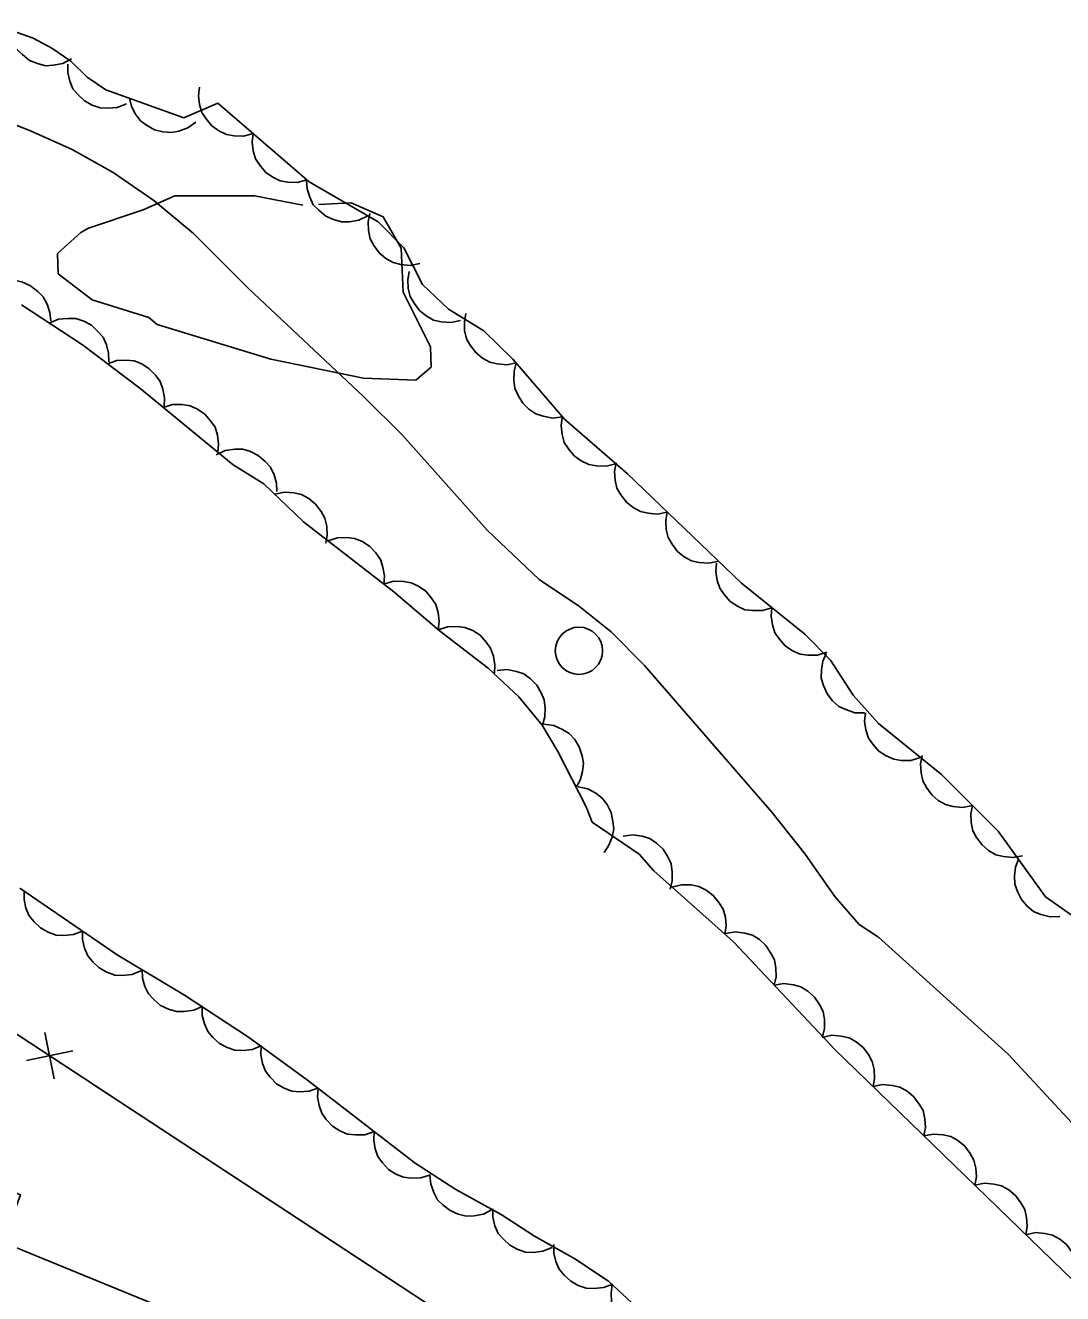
# Model space of a CAD drawing. Extents: x 336540 to 340074, y 5572036 to 5573747.
# Drawn here: x 338429.4 to 338473.3, y 5573031.2 to 5573084.9 of the extents above; entities that cross this region are included whole.
import ezdxf

# ---------------------------------------------------------------- set-up
doc = ezdxf.new("R2010")
doc.units = 0
for name, color, linetype in [('Niveau 2', 7, 'Continuous'), ('Niveau 22', 7, 'Continuous'), ('Niveau 31', 7, 'Continuous'), ('Niveau 36', 7, 'Continuous'), ('Niveau 37', 7, 'Continuous'), ('Niveau 44', 7, 'Continuous')]:
    doc.layers.add(name, color=color, linetype=linetype)

msp = doc.modelspace()

# ---------------------------------------------------------------- linework, layer by layer
at = {"layer": 'Niveau 2'}
msp.add_lwpolyline([(338441.77, 5573077.33), (338443.15, 5573077.4), (338444.51, 5573076.8), (338445.27, 5573075.48), (338445.36, 5573073.62), (338446.51, 5573071.31), (338446.54, 5573070.45), (338445.89, 5573069.9), (338443.68, 5573069.98), (338439.75, 5573070.78), (338434.94, 5573072.25), (338434.59, 5573072.54), (338432.18, 5573073.29), (338430.75, 5573074.4), (338430.72, 5573075.25), (338431.7, 5573076.14), (338432.03, 5573076.33), (338434.35, 5573077.11), (338435.69, 5573077.7), (338439.06, 5573077.7), (338441.11, 5573077.3)], dxfattribs=at)
at = {"layer": 'Niveau 22'}
msp.add_lwpolyline([(338477.42, 5573034.43), (338470.99, 5573041.36), (338465.49, 5573046.32), (338464.67, 5573046.86), (338463.63, 5573048.04), (338462.38, 5573049.83), (338460.97, 5573051.61), (338455.57, 5573057.82), (338454.16, 5573059.25), (338452.83, 5573060.32), (338451.11, 5573061.46), (338448.92, 5573063.54), (338445.33, 5573067.56), (338443.68, 5573069.21), (338438.8, 5573073.78), (338436.48, 5573076.1), (338434.8, 5573077.5), (338433.08, 5573078.68), (338431.34, 5573079.65), (338429.58, 5573080.44), (338426.9, 5573081.51)], dxfattribs=at)
at = {"layer": 'Niveau 31'}
msp.add_lwpolyline([(338396.67, 5573037.76), (338403.12, 5573035.61), (338405.64, 5573042.49), (338420.69, 5573036.76), (338421.35, 5573038.78), (338429.15, 5573035.41), (338428.4, 5573033.41), (338438.43, 5573029.31), (338438.01, 5573028.34), (338441.42, 5573026.83), (338434.52, 5573010.44), (338431.22, 5573011.75), (338430.95, 5573011.08), (338398.42, 5573025.01), (338401.1, 5573031.71), (338397.24, 5573032.58), (338396.67, 5573037.76)], dxfattribs=at)
at = {"layer": 'Niveau 36'}
msp.add_circle((338452.799, 5573058.441), 1, dxfattribs=at)
at = {"layer": 'Niveau 37'}
for p, q in [((338430.58, 5573040.32), (338430.18, 5573042.28)), ((338429.4, 5573041.1), (338431.36, 5573041.51))]:
    msp.add_line(p, q, dxfattribs=at)
for points in [[(338372.74, 5572997.85), (338351.73, 5573027.71), (338394.96, 5573058.39), (338399.48, 5573061.57), (338462.37, 5573020.32), (338442.92, 5572996.56)], [(338432.05, 5573040.21), (338440.41, 5573034.72)], [(338440.41, 5573034.72), (338448.77, 5573029.24)]]:
    msp.add_lwpolyline(points, dxfattribs=at)
at = {"layer": 'Niveau 44'}
for points in [[(338431.31, 5573083.49), (338430.94, 5573083.3), (338430.54, 5573083.22), (338430.21, 5573083.2), (338429.87, 5573083.29), (338429.53, 5573083.43), (338429.23, 5573083.67), (338428.99, 5573083.89), (338428.83, 5573084.2), (338428.71, 5573084.55), (338428.67, 5573084.91)], [(338475.44, 5573046.01), (338472.56, 5573048.03), (338470.55, 5573050.81), (338468.15, 5573053.2), (338465.48, 5573055.37), (338464.41, 5573056.57), (338463.46, 5573058.04), (338462.36, 5573059.14), (338459.68, 5573061.3), (338454.85, 5573065.93), (338452.19, 5573068.24), (338450, 5573070.78), (338448.77, 5573071.98), (338447.28, 5573072.9), (338446.18, 5573073.95), (338445.39, 5573075.5), (338444.3, 5573076.59), (338441.37, 5573078.29), (338437.51, 5573081.62), (338436.06, 5573081), (338432.77, 5573082.18), (338431.97, 5573082.72), (338431.28, 5573083.39), (338430.48, 5573083.94), (338429.68, 5573084.37), (338428.77, 5573084.69)], [(338433.64, 5573081.59), (338433.25, 5573081.44), (338432.85, 5573081.4), (338432.52, 5573081.42), (338432.18, 5573081.53), (338431.86, 5573081.71), (338431.58, 5573081.98), (338431.37, 5573082.23), (338431.24, 5573082.55), (338431.15, 5573082.91), (338431.15, 5573083.27)], [(338439.01, 5573080.33), (338438.6, 5573080.22), (338438.2, 5573080.23), (338437.87, 5573080.29), (338437.55, 5573080.44), (338437.25, 5573080.66), (338437.01, 5573080.95), (338436.83, 5573081.22), (338436.73, 5573081.56), (338436.69, 5573081.93), (338436.73, 5573082.29)], [(338436.58, 5573080.81), (338436.24, 5573080.57), (338435.86, 5573080.43), (338435.54, 5573080.37), (338435.18, 5573080.4), (338434.83, 5573080.49), (338434.49, 5573080.68), (338434.23, 5573080.87), (338434.02, 5573081.15), (338433.85, 5573081.48), (338433.76, 5573081.83)], [(338441.28, 5573078.37), (338440.87, 5573078.26), (338440.47, 5573078.27), (338440.14, 5573078.33), (338439.83, 5573078.48), (338439.53, 5573078.7), (338439.28, 5573078.99), (338439.1, 5573079.26), (338439.01, 5573079.6), (338438.96, 5573079.97), (338439.01, 5573080.33)], [(338443.86, 5573076.85), (338443.48, 5573076.66), (338443.08, 5573076.6), (338442.75, 5573076.59), (338442.41, 5573076.69), (338442.08, 5573076.84), (338441.78, 5573077.09), (338441.55, 5573077.32), (338441.4, 5573077.64), (338441.29, 5573077.99), (338441.26, 5573078.35)], [(338446.06, 5573074.83), (338445.65, 5573074.75), (338445.25, 5573074.79), (338444.93, 5573074.87), (338444.62, 5573075.05), (338444.34, 5573075.28), (338444.12, 5573075.6), (338443.96, 5573075.88), (338443.89, 5573076.23), (338443.87, 5573076.6), (338443.94, 5573076.95)], [(338447.78, 5573072.42), (338447.37, 5573072.34), (338446.96, 5573072.37), (338446.64, 5573072.44), (338446.33, 5573072.61), (338446.05, 5573072.84), (338445.82, 5573073.15), (338445.65, 5573073.43), (338445.57, 5573073.77), (338445.55, 5573074.14), (338445.61, 5573074.5)], [(338427.8, 5573073.85), (338428.17, 5573074.04), (338428.57, 5573074.11), (338428.9, 5573074.12), (338429.24, 5573074.04), (338429.58, 5573073.89), (338429.88, 5573073.65), (338430.11, 5573073.42), (338430.28, 5573073.11), (338430.39, 5573072.76), (338430.43, 5573072.4)], [(338429.19, 5573073.08), (338431.78, 5573071.39), (338434.2, 5573069.56), (338438.15, 5573066.31), (338439.46, 5573065.51), (338441.13, 5573063.9), (338444.96, 5573060.93), (338446.88, 5573059.3), (338448.95, 5573057.7), (338450.26, 5573056.49), (338451.24, 5573055.3), (338451.9, 5573054.18), (338453.1, 5573051.84), (338453.36, 5573051.19), (338455.35, 5573049.83), (338455.97, 5573049.13), (338459.34, 5573046.13), (338463.63, 5573041.57), (338474.21, 5573031.32)], [(338450.16, 5573070.63), (338449.75, 5573070.54), (338449.34, 5573070.58), (338449.02, 5573070.65), (338448.71, 5573070.83), (338448.43, 5573071.06), (338448.2, 5573071.37), (338448.04, 5573071.65), (338447.96, 5573072), (338447.95, 5573072.37), (338448.01, 5573072.72)], [(338430.37, 5573072.31), (338430.76, 5573072.47), (338431.16, 5573072.51), (338431.49, 5573072.5), (338431.83, 5573072.39), (338432.15, 5573072.22), (338432.43, 5573071.96), (338432.65, 5573071.71), (338432.79, 5573071.39), (338432.88, 5573071.03), (338432.89, 5573070.67)], [(338432.83, 5573070.59), (338433.23, 5573070.73), (338433.64, 5573070.74), (338433.96, 5573070.71), (338434.29, 5573070.58), (338434.6, 5573070.38), (338434.87, 5573070.1), (338435.06, 5573069.84), (338435.18, 5573069.51), (338435.25, 5573069.14), (338435.23, 5573068.78)], [(338452.1, 5573068.34), (338451.69, 5573068.29), (338451.29, 5573068.37), (338450.97, 5573068.47), (338450.68, 5573068.67), (338450.42, 5573068.92), (338450.22, 5573069.25), (338450.08, 5573069.55), (338450.04, 5573069.9), (338450.05, 5573070.27), (338450.14, 5573070.61)], [(338435.19, 5573068.74), (338435.59, 5573068.86), (338436, 5573068.86), (338436.33, 5573068.81), (338436.65, 5573068.66), (338436.95, 5573068.46), (338437.2, 5573068.17), (338437.39, 5573067.9), (338437.49, 5573067.56), (338437.54, 5573067.19), (338437.51, 5573066.84)], [(338454.35, 5573066.36), (338453.95, 5573066.25), (338453.54, 5573066.27), (338453.22, 5573066.32), (338452.9, 5573066.48), (338452.6, 5573066.69), (338452.36, 5573066.99), (338452.18, 5573067.26), (338452.09, 5573067.6), (338452.04, 5573067.97), (338452.09, 5573068.33)], [(338437.44, 5573066.74), (338437.82, 5573066.92), (338438.23, 5573066.97), (338438.56, 5573066.97), (338438.89, 5573066.87), (338439.22, 5573066.7), (338439.51, 5573066.45), (338439.74, 5573066.21), (338439.89, 5573065.89), (338439.99, 5573065.54), (338440, 5573065.18)], [(338456.54, 5573064.31), (338456.13, 5573064.22), (338455.73, 5573064.26), (338455.4, 5573064.33), (338455.1, 5573064.5), (338454.81, 5573064.73), (338454.58, 5573065.04), (338454.41, 5573065.32), (338454.34, 5573065.66), (338454.31, 5573066.03), (338454.37, 5573066.39)], [(338439.92, 5573065.07), (338440.33, 5573065.15), (338440.73, 5573065.12), (338441.05, 5573065.05), (338441.36, 5573064.88), (338441.65, 5573064.64), (338441.88, 5573064.34), (338442.04, 5573064.05), (338442.12, 5573063.71), (338442.14, 5573063.34), (338442.08, 5573062.99)], [(338458.71, 5573062.23), (338458.3, 5573062.15), (338457.89, 5573062.18), (338457.57, 5573062.25), (338457.26, 5573062.42), (338456.97, 5573062.65), (338456.75, 5573062.96), (338456.58, 5573063.24), (338456.5, 5573063.58), (338456.48, 5573063.95), (338456.54, 5573064.31)], [(338442.17, 5573063.09), (338442.57, 5573063.22), (338442.97, 5573063.23), (338443.3, 5573063.19), (338443.63, 5573063.06), (338443.94, 5573062.86), (338444.2, 5573062.58), (338444.39, 5573062.31), (338444.5, 5573061.98), (338444.56, 5573061.61), (338444.54, 5573061.25)], [(338460.97, 5573060.26), (338460.57, 5573060.14), (338460.16, 5573060.14), (338459.83, 5573060.18), (338459.51, 5573060.33), (338459.2, 5573060.53), (338458.95, 5573060.82), (338458.76, 5573061.09), (338458.65, 5573061.42), (338458.6, 5573061.79), (338458.63, 5573062.15)], [(338444.56, 5573061.27), (338444.96, 5573061.39), (338445.37, 5573061.38), (338445.69, 5573061.32), (338446.01, 5573061.17), (338446.31, 5573060.96), (338446.56, 5573060.67), (338446.74, 5573060.4), (338446.84, 5573060.06), (338446.88, 5573059.69), (338446.84, 5573059.33)], [(338463.3, 5573058.38), (338462.9, 5573058.26), (338462.5, 5573058.26), (338462.17, 5573058.3), (338461.85, 5573058.44), (338461.54, 5573058.65), (338461.29, 5573058.94), (338461.1, 5573059.2), (338460.99, 5573059.54), (338460.94, 5573059.91), (338460.97, 5573060.26)], [(338446.84, 5573059.33), (338447.24, 5573059.46), (338447.65, 5573059.47), (338447.97, 5573059.43), (338448.3, 5573059.3), (338448.61, 5573059.1), (338448.87, 5573058.81), (338449.06, 5573058.55), (338449.18, 5573058.22), (338449.24, 5573057.85), (338449.22, 5573057.49)], [(338464.9, 5573055.81), (338464.48, 5573055.82), (338464.1, 5573055.95), (338463.8, 5573056.09), (338463.54, 5573056.33), (338463.31, 5573056.62), (338463.16, 5573056.97), (338463.06, 5573057.28), (338463.07, 5573057.63), (338463.13, 5573058), (338463.27, 5573058.33)], [(338449.34, 5573057.61), (338449.76, 5573057.65), (338450.15, 5573057.57), (338450.47, 5573057.46), (338450.75, 5573057.25), (338451.01, 5573056.99), (338451.2, 5573056.66), (338451.33, 5573056.36), (338451.37, 5573056.01), (338451.35, 5573055.64), (338451.25, 5573055.29)], [(338467.26, 5573053.92), (338466.86, 5573053.8), (338466.45, 5573053.8), (338466.13, 5573053.85), (338465.81, 5573053.99), (338465.5, 5573054.2), (338465.25, 5573054.49), (338465.06, 5573054.75), (338464.95, 5573055.09), (338464.9, 5573055.46), (338464.93, 5573055.81)], [(338451.31, 5573055.33), (338451.73, 5573055.28), (338452.1, 5573055.11), (338452.38, 5573054.94), (338452.62, 5573054.68), (338452.81, 5573054.37), (338452.93, 5573054), (338452.99, 5573053.68), (338452.95, 5573053.33), (338452.85, 5573052.97), (338452.68, 5573052.66)], [(338469.46, 5573051.89), (338469.05, 5573051.81), (338468.65, 5573051.85), (338468.33, 5573051.93), (338468.02, 5573052.11), (338467.74, 5573052.34), (338467.52, 5573052.66), (338467.36, 5573052.94), (338467.29, 5573053.28), (338467.27, 5573053.65), (338467.34, 5573054.01)], [(338452.76, 5573052.69), (338453.17, 5573052.6), (338453.52, 5573052.41), (338453.79, 5573052.21), (338454, 5573051.93), (338454.16, 5573051.6), (338454.24, 5573051.22), (338454.28, 5573050.9), (338454.21, 5573050.55), (338454.07, 5573050.21), (338453.87, 5573049.91)], [(338471.59, 5573049.77), (338471.18, 5573049.69), (338470.78, 5573049.74), (338470.45, 5573049.81), (338470.15, 5573049.99), (338469.87, 5573050.23), (338469.64, 5573050.54), (338469.48, 5573050.82), (338469.41, 5573051.17), (338469.4, 5573051.54), (338469.46, 5573051.89)], [(338454.67, 5573050.6), (338455.08, 5573050.65), (338455.48, 5573050.59), (338455.8, 5573050.49), (338456.09, 5573050.3), (338456.36, 5573050.04), (338456.56, 5573049.72), (338456.7, 5573049.42), (338456.75, 5573049.07), (338456.75, 5573048.7), (338456.66, 5573048.35)], [(338473.17, 5573047.19), (338472.75, 5573047.18), (338472.36, 5573047.28), (338472.05, 5573047.41), (338471.78, 5573047.63), (338471.54, 5573047.91), (338471.37, 5573048.26), (338471.26, 5573048.56), (338471.24, 5573048.91), (338471.29, 5573049.28), (338471.41, 5573049.62)], [(338456.74, 5573048.44), (338457.15, 5573048.54), (338457.55, 5573048.53), (338457.88, 5573048.47), (338458.19, 5573048.31), (338458.49, 5573048.09), (338458.73, 5573047.79), (338458.91, 5573047.51), (338459, 5573047.17), (338459.03, 5573046.8), (338458.98, 5573046.45)], [(338456.41, 5573029.58), (338454.07, 5573031.75), (338452.65, 5573032.7), (338450.92, 5573033.67), (338449.51, 5573034.59), (338447.58, 5573035.64), (338445.86, 5573036.76), (338441.31, 5573040.27), (338438.8, 5573042.09), (338436.09, 5573043.87), (338433.25, 5573045.58), (338429.12, 5573048.39)], [(338431.78, 5573046.58), (338431.39, 5573046.43), (338430.99, 5573046.39), (338430.66, 5573046.41), (338430.32, 5573046.53), (338430, 5573046.71), (338429.73, 5573046.97), (338429.52, 5573047.22), (338429.38, 5573047.55), (338429.3, 5573047.91), (338429.3, 5573048.27)], [(338434.26, 5573044.89), (338433.87, 5573044.74), (338433.47, 5573044.7), (338433.14, 5573044.72), (338432.8, 5573044.84), (338432.48, 5573045.02), (338432.21, 5573045.28), (338432, 5573045.53), (338431.86, 5573045.86), (338431.78, 5573046.22), (338431.78, 5573046.58)], [(338459.01, 5573046.48), (338459.43, 5573046.54), (338459.83, 5573046.49), (338460.15, 5573046.4), (338460.45, 5573046.22), (338460.72, 5573045.97), (338460.93, 5573045.65), (338461.08, 5573045.36), (338461.14, 5573045.01), (338461.15, 5573044.64), (338461.07, 5573044.29)], [(338436.87, 5573043.4), (338436.49, 5573043.23), (338436.08, 5573043.17), (338435.75, 5573043.17), (338435.42, 5573043.27), (338435.08, 5573043.43), (338434.79, 5573043.68), (338434.57, 5573043.92), (338434.42, 5573044.23), (338434.32, 5573044.59), (338434.3, 5573044.95)], [(338461.07, 5573044.29), (338461.48, 5573044.36), (338461.88, 5573044.3), (338462.2, 5573044.22), (338462.5, 5573044.03), (338462.78, 5573043.78), (338462.99, 5573043.47), (338463.14, 5573043.18), (338463.2, 5573042.83), (338463.2, 5573042.46), (338463.12, 5573042.11)], [(338439.35, 5573041.73), (338438.97, 5573041.57), (338438.56, 5573041.52), (338438.23, 5573041.54), (338437.9, 5573041.65), (338437.58, 5573041.82), (338437.29, 5573042.08), (338437.08, 5573042.33), (338436.94, 5573042.65), (338436.85, 5573043.01), (338436.85, 5573043.37)], [(338463.1, 5573042.08), (338463.51, 5573042.17), (338463.91, 5573042.13), (338464.24, 5573042.06), (338464.54, 5573041.89), (338464.83, 5573041.65), (338465.06, 5573041.35), (338465.22, 5573041.06), (338465.3, 5573040.72), (338465.32, 5573040.35), (338465.26, 5573040)], [(338441.77, 5573039.94), (338441.37, 5573039.8), (338440.97, 5573039.78), (338440.64, 5573039.8), (338440.31, 5573039.93), (338439.99, 5573040.12), (338439.72, 5573040.39), (338439.52, 5573040.65), (338439.4, 5573040.98), (338439.33, 5573041.34), (338439.34, 5573041.7)], [(338444.13, 5573038.09), (338443.73, 5573037.96), (338443.33, 5573037.95), (338443, 5573037.99), (338442.68, 5573038.13), (338442.36, 5573038.32), (338442.1, 5573038.61), (338441.91, 5573038.87), (338441.8, 5573039.2), (338441.73, 5573039.57), (338441.76, 5573039.93)], [(338465.26, 5573040), (338465.66, 5573040.08), (338466.07, 5573040.05), (338466.39, 5573039.97), (338466.7, 5573039.8), (338466.98, 5573039.57), (338467.21, 5573039.26), (338467.38, 5573038.98), (338467.45, 5573038.63), (338467.47, 5573038.26), (338467.41, 5573037.91)], [(338446.51, 5573036.26), (338446.11, 5573036.13), (338445.7, 5573036.12), (338445.37, 5573036.16), (338445.05, 5573036.29), (338444.74, 5573036.49), (338444.48, 5573036.77), (338444.28, 5573037.04), (338444.17, 5573037.37), (338444.11, 5573037.73), (338444.13, 5573038.09)], [(338467.41, 5573037.91), (338467.82, 5573037.99), (338468.22, 5573037.96), (338468.55, 5573037.89), (338468.85, 5573037.71), (338469.14, 5573037.48), (338469.37, 5573037.17), (338469.53, 5573036.89), (338469.61, 5573036.55), (338469.63, 5573036.18), (338469.56, 5573035.82)], [(338449.13, 5573034.8), (338448.76, 5573034.6), (338448.36, 5573034.53), (338448.03, 5573034.51), (338447.69, 5573034.6), (338447.35, 5573034.75), (338447.05, 5573034.98), (338446.81, 5573035.21), (338446.65, 5573035.52), (338446.53, 5573035.87), (338446.49, 5573036.23)], [(338469.56, 5573035.82), (338469.97, 5573035.91), (338470.38, 5573035.87), (338470.7, 5573035.8), (338471.01, 5573035.63), (338471.29, 5573035.39), (338471.52, 5573035.08), (338471.69, 5573034.8), (338471.76, 5573034.46), (338471.78, 5573034.09), (338471.72, 5573033.73)], [(338451.66, 5573033.19), (338451.27, 5573033.03), (338450.87, 5573032.98), (338450.54, 5573032.99), (338450.21, 5573033.1), (338449.88, 5573033.28), (338449.6, 5573033.54), (338449.38, 5573033.78), (338449.24, 5573034.11), (338449.15, 5573034.47), (338449.15, 5573034.83)], [(338471.72, 5573033.73), (338472.13, 5573033.82), (338472.53, 5573033.78), (338472.86, 5573033.71), (338473.16, 5573033.54), (338473.45, 5573033.31), (338473.68, 5573033), (338473.84, 5573032.71), (338473.92, 5573032.37), (338473.94, 5573032), (338473.87, 5573031.65)], [(338454.23, 5573031.64), (338453.84, 5573031.49), (338453.44, 5573031.45), (338453.11, 5573031.46), (338452.77, 5573031.58), (338452.45, 5573031.76), (338452.17, 5573032.02), (338451.96, 5573032.27), (338451.82, 5573032.59), (338451.74, 5573032.95), (338451.74, 5573033.31)], [(338456.41, 5573029.58), (338456, 5573029.49), (338455.6, 5573029.51), (338455.27, 5573029.58), (338454.96, 5573029.74), (338454.67, 5573029.97), (338454.44, 5573030.27), (338454.27, 5573030.55), (338454.18, 5573030.89), (338454.16, 5573031.26), (338454.21, 5573031.62)]]:
    msp.add_lwpolyline(points, dxfattribs=at)

doc.saveas('drawing.dxf')
